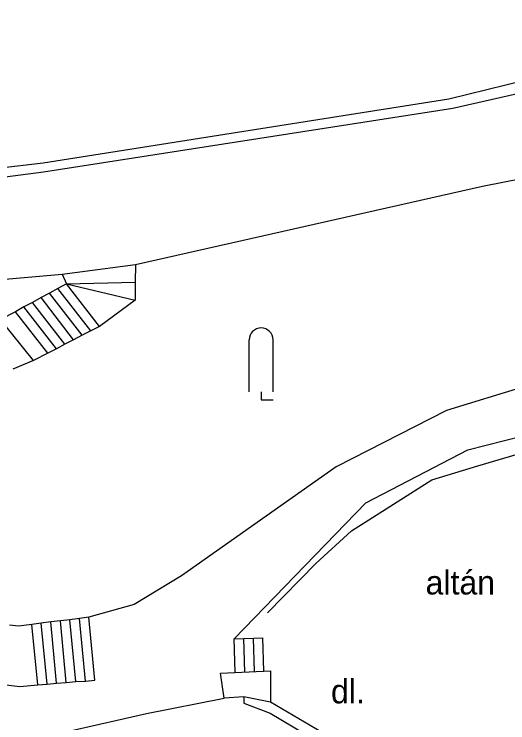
# Model space of a CAD drawing. Extents: x -737812 to -729375, y -1123000 to -1115500.
# Drawn here: x -736081.99 to -736066.54, y -1119350.46 to -1119328.26 of the extents above; entities that cross this region are included whole.
import ezdxf

# ---------------------------------------------------------------- set-up
doc = ezdxf.new("R2010")
doc.units = 0
for name, color, linetype in [('Doplněk polohopisu', 7, 'Continuous'), ('Hranice - ploty_ zdi', 7, 'Continuous'), ('Komunikace', 7, 'Continuous'), ('Pomocné popisy', 7, 'Continuous'), ('Výškopis', 7, 'Continuous'), ('Značky druhů pozemků', 7, 'Continuous')]:
    doc.layers.add(name, color=color, linetype=linetype)

msp = doc.modelspace()

# ---------------------------------------------------------------- linework, layer by layer
at = {"layer": 'Doplněk polohopisu'}
for p, q in [((-736056.27, -1119336.93), (-736068.46, -1119340.68)), ((-736068.46, -1119340.68), (-736071.91, -1119342.44)), ((-736067.79, -1119341.91), (-736066.07, -1119341.47)), ((-736070.98, -1119343.57), (-736067.79, -1119341.91)), ((-736071.91, -1119342.44), (-736076.75, -1119345.85)), ((-736075.1, -1119347.83), (-736070.98, -1119343.57)), ((-736076.75, -1119345.85), (-736078.23, -1119346.75)), ((-736078.23, -1119346.75), (-736079.65, -1119347.15)), ((-736077.85, -1119350.17), (-736075.42, -1119349.69)), ((-736080.24, -1119350.71), (-736077.85, -1119350.17))]:
    msp.add_line(p, q, dxfattribs=at)
msp.add_lwpolyline([(-736074.8, -1119349.65), (-736075.42, -1119349.69), (-736075.53, -1119348.9), (-736073.97, -1119348.83), (-736073.97, -1119349.81)], dxfattribs=at)
at = {"layer": 'Hranice - ploty_ zdi'}
for p, q in [((-736078.19, -1119336.1), (-736078.2, -1119336.66)), ((-736080.49, -1119336.4), (-736080.35, -1119336.71)), ((-736080.62, -1119336.85), (-736080.88, -1119337)), ((-736080.35, -1119336.71), (-736080.62, -1119336.85)), ((-736079.59, -1119338.18), (-736080.62, -1119336.85)), ((-736080.35, -1119336.71), (-736078.2, -1119336.66)), ((-736080.35, -1119336.71), (-736078.2, -1119337.22)), ((-736079.32, -1119338.04), (-736080.35, -1119336.71)), ((-736078.2, -1119336.66), (-736078.2, -1119337.22)), ((-736080.88, -1119337), (-736081.15, -1119337.14)), ((-736079.86, -1119338.32), (-736080.88, -1119337)), ((-736081.42, -1119337.29), (-736081.69, -1119337.43)), ((-736081.15, -1119337.14), (-736081.42, -1119337.29)), ((-736080.4, -1119338.6), (-736081.42, -1119337.29)), ((-736080.13, -1119338.46), (-736081.15, -1119337.14)), ((-736078.2, -1119337.22), (-736079.32, -1119338.04)), ((-736081.69, -1119337.43), (-736081.95, -1119337.58)), ((-736080.67, -1119338.74), (-736081.69, -1119337.43)), ((-736081.95, -1119337.58), (-736082.42, -1119337.83)), ((-736080.94, -1119338.88), (-736081.95, -1119337.58)), ((-736081.38, -1119339.11), (-736082.42, -1119337.83)), ((-736079.59, -1119338.18), (-736079.86, -1119338.32)), ((-736079.32, -1119338.04), (-736079.59, -1119338.18)), ((-736079.86, -1119338.32), (-736080.13, -1119338.46)), ((-736080.4, -1119338.6), (-736080.67, -1119338.74)), ((-736080.13, -1119338.46), (-736080.4, -1119338.6)), ((-736080.67, -1119338.74), (-736080.94, -1119338.88)), ((-736080.94, -1119338.88), (-736081.38, -1119339.11)), ((-736081.38, -1119339.11), (-736082.03, -1119339.38)), ((-736080.84, -1119347.3), (-736081.14, -1119347.34)), ((-736080.54, -1119347.26), (-736080.84, -1119347.3)), ((-736080.66, -1119349.22), (-736080.84, -1119347.3)), ((-736080.25, -1119347.23), (-736080.54, -1119347.26)), ((-736080.36, -1119349.2), (-736080.54, -1119347.26)), ((-736079.95, -1119347.19), (-736080.25, -1119347.23)), ((-736080.06, -1119349.17), (-736080.25, -1119347.23)), ((-736079.65, -1119347.15), (-736079.95, -1119347.19)), ((-736079.76, -1119349.15), (-736079.95, -1119347.19)), ((-736079.46, -1119349.12), (-736079.65, -1119347.15)), ((-736081.85, -1119347.43), (-736082.14, -1119347.4)), ((-736081.44, -1119347.38), (-736081.85, -1119347.43)), ((-736081.14, -1119347.34), (-736081.44, -1119347.38)), ((-736081.25, -1119349.27), (-736081.44, -1119347.38)), ((-736080.96, -1119349.25), (-736081.14, -1119347.34)), ((-736075.1, -1119347.83), (-736074.8, -1119347.82)), ((-736075.07, -1119348.88), (-736075.1, -1119347.83)), ((-736074.8, -1119347.82), (-736074.5, -1119347.81)), ((-736074.77, -1119348.87), (-736074.8, -1119347.82)), ((-736074.5, -1119347.81), (-736074.2, -1119347.8)), ((-736074.47, -1119348.85), (-736074.5, -1119347.81)), ((-736074.17, -1119348.84), (-736074.2, -1119347.8)), ((-736082.34, -1119349.26), (-736081.81, -1119349.32)), ((-736081.81, -1119349.32), (-736081.25, -1119349.27)), ((-736081.25, -1119349.27), (-736080.96, -1119349.25)), ((-736080.96, -1119349.25), (-736080.66, -1119349.22)), ((-736080.66, -1119349.22), (-736080.36, -1119349.2)), ((-736080.36, -1119349.2), (-736080.06, -1119349.17)), ((-736080.06, -1119349.17), (-736079.76, -1119349.15)), ((-736079.76, -1119349.15), (-736079.46, -1119349.12))]:
    msp.add_line(p, q, dxfattribs=at)
for points in [[(-736074.06, -1119347.01), (-736072.55, -1119345.47), (-736071.43, -1119344.45), (-736068.91, -1119342.85), (-736067.47, -1119342.41), (-736066.02, -1119341.98), (-736065.64, -1119343.67), (-736060.24, -1119343.74)], [(-736074.8, -1119349.65), (-736074.8, -1119349.84), (-736073.98, -1119350.16), (-736071.04, -1119351.9), (-736050.9, -1119351.99), (-736035.63, -1119351.99), (-736035.66, -1119351.56), (-736050.94, -1119351.59), (-736070.95, -1119351.59), (-736073.97, -1119349.81), (-736074.8, -1119349.65)]]:
    msp.add_lwpolyline(points, dxfattribs=at)
at = {"layer": 'Komunikace'}
for p, q in [((-736058.38, -1119329), (-736068.26, -1119331.21)), ((-736068.26, -1119331.21), (-736081.07, -1119333.21)), ((-736067.33, -1119333.65), (-736057.82, -1119331.73)), ((-736081.07, -1119333.21), (-736087.86, -1119334.08)), ((-736078.19, -1119336.1), (-736067.33, -1119333.65)), ((-736080.49, -1119336.4), (-736078.19, -1119336.1)), ((-736088.21, -1119337.1), (-736080.49, -1119336.4))]:
    msp.add_line(p, q, dxfattribs=at)
at = {"layer": 'Výškopis'}
for p, q in [((-736057.51, -1119328.26), (-736068.38, -1119330.92)), ((-736068.38, -1119330.92), (-736081.08, -1119332.93)), ((-736081.08, -1119332.93), (-736087.67, -1119333.7))]:
    msp.add_line(p, q, dxfattribs=at)
at = {"layer": 'Značky druhů pozemků'}
for p, q in [((-736074.635, -1119340.09), (-736074.635, -1119338.465)), ((-736073.885, -1119340.09), (-736073.885, -1119338.465))]:
    msp.add_line(p, q, dxfattribs=at)
msp.add_lwpolyline([(-736074.26, -1119340.09), (-736074.26, -1119340.34), (-736073.885, -1119340.34)], dxfattribs=at)
msp.add_arc((-736074.26, -1119338.465), 0.375, 0, 180, dxfattribs=at)

# ---------------------------------------------------------------- texts
at = {"layer": 'Pomocné popisy'}
for s, p in [('altán', (-736069.11, -1119346.44)), ('dl.', (-736072.07, -1119349.85))]:
    msp.add_text(s, height=0.75, dxfattribs=at).set_placement(p)

doc.saveas('drawing.dxf')
